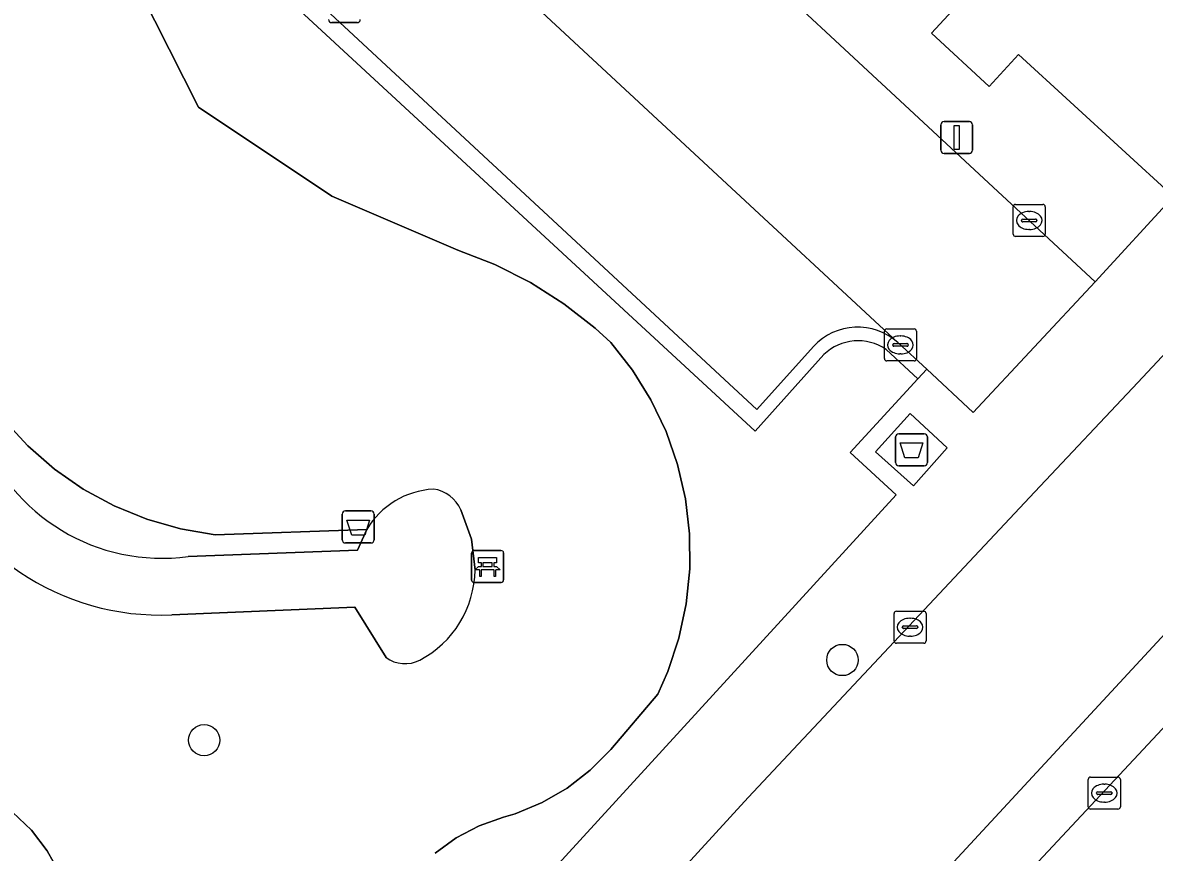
# Model space of a CAD drawing. Extents: x 159217 to 160349, y 381246 to 382172.
# Drawn here: x 159784.29 to 159819.61, y 381690.03 to 381715.94 of the extents above; entities that cross this region are included whole.
import ezdxf

# ---------------------------------------------------------------- set-up
doc = ezdxf.new("R2010")
doc.units = 0
for name, color, linetype in [('IMGEO_Afval_apart_plaats', 7, 'Continuous'), ('IMGEO_Afvalbak', 7, 'Continuous'), ('IMGEO_Bank', 7, 'Continuous'), ('IMGEO_Boom', 7, 'Continuous'), ('IMGEO_Groenvoorziening', 7, 'Continuous'), ('IMGEO_Kolk', 7, 'Continuous'), ('IMGEO_Lichtmast', 7, 'Continuous'), ('IMGEO_Pand', 7, 'Continuous'), ('IMGEO_Parkeervlak_gesloten', 7, 'Continuous'), ('IMGEO_Parkeervlak_open', 7, 'Continuous'), ('IMGEO_Rijbaan_lokaal_gesloten', 7, 'Continuous'), ('IMGEO_Rijbaan_lokaal_open', 7, 'Continuous'), ('IMGEO_Voetpad_gesloten', 7, 'Continuous'), ('IMGEO_Voetpad_halfverhard', 7, 'Continuous'), ('IMGEO_Voetpad_open', 7, 'Continuous')]:
    doc.layers.add(name, color=color, linetype=linetype)

msp = doc.modelspace()

# ---------------------------------------------------------------- linework, layer by layer
at = {"layer": 'IMGEO_Afval_apart_plaats'}
for p, q in [((159811.538, 381702.2), (159811.538, 381703)), ((159811.538, 381703), (159811.538, 381702.2)), ((159811.638, 381703.1), (159812.428, 381703.1)), ((159812.428, 381703.1), (159811.638, 381703.1)), ((159812.528, 381703), (159812.528, 381702.2)), ((159812.528, 381702.2), (159812.528, 381703)), ((159812.428, 381702.1), (159811.638, 381702.1)), ((159811.638, 381702.1), (159812.428, 381702.1))]:
    msp.add_line(p, q, dxfattribs=at)
msp.add_lwpolyline([(159811.681, 381702.814), (159812.385, 381702.814), (159812.236, 381702.344), (159811.83, 381702.344), (159811.681, 381702.814)], dxfattribs=at)
for centre, start, end in [((159811.638, 381703), 90, 180), ((159811.638, 381703), 90, 180), ((159812.428, 381703), 0, 90), ((159812.428, 381703), 360, 90), ((159811.638, 381702.2), 180, 270), ((159811.638, 381702.2), 180, 270), ((159812.428, 381702.2), 270, 0), ((159812.428, 381702.2), 270, 0)]:
    msp.add_arc(centre, 0.1, start, end, dxfattribs=at)
at = {"layer": 'IMGEO_Afvalbak'}
for p, q in [((159794.269, 381699.79), (159794.269, 381700.59)), ((159794.269, 381700.59), (159794.269, 381699.79)), ((159794.369, 381700.69), (159795.159, 381700.69)), ((159795.159, 381700.69), (159794.369, 381700.69)), ((159795.259, 381700.59), (159795.259, 381699.79)), ((159795.259, 381699.79), (159795.259, 381700.59)), ((159795.159, 381699.69), (159794.369, 381699.69)), ((159794.369, 381699.69), (159795.159, 381699.69))]:
    msp.add_line(p, q, dxfattribs=at)
msp.add_lwpolyline([(159794.412, 381700.404), (159795.116, 381700.404), (159794.967, 381699.934), (159794.561, 381699.934), (159794.412, 381700.404)], dxfattribs=at)
for centre, start, end in [((159794.369, 381700.59), 90, 180), ((159794.369, 381700.59), 90, 180), ((159795.159, 381700.59), 0, 90), ((159795.159, 381700.59), 360, 90), ((159794.369, 381699.79), 180, 270), ((159794.369, 381699.79), 180, 270), ((159795.159, 381699.79), 270, 0), ((159795.159, 381699.79), 270, 0)]:
    msp.add_arc(centre, 0.1, start, end, dxfattribs=at)
at = {"layer": 'IMGEO_Bank'}
for p, q in [((159798.377, 381699.453), (159799.218, 381699.453)), ((159799.218, 381699.453), (159798.377, 381699.453)), ((159798.302, 381698.528), (159798.302, 381699.369)), ((159798.302, 381699.369), (159798.302, 381698.528)), ((159799.302, 381699.378), (159799.302, 381698.537)), ((159799.302, 381698.537), (159799.302, 381699.378)), ((159798.999, 381698.851), (159798.606, 381698.851)), ((159798.611, 381698.959), (159798.611, 381699.065)), ((159798.655, 381699.065), (159798.655, 381698.959)), ((159798.943, 381699.071), (159798.661, 381699.071)), ((159798.661, 381698.953), (159798.943, 381698.953)), ((159798.949, 381698.959), (159798.949, 381699.065)), ((159798.993, 381699.065), (159798.993, 381698.959)), ((159799.227, 381698.453), (159798.386, 381698.453)), ((159798.386, 381698.453), (159799.227, 381698.453))]:
    msp.add_line(p, q, dxfattribs=at)
for points in [[(159798.605, 381699.071), (159798.519, 381699.071), (159798.519, 381699.232), (159799.082, 381699.232), (159799.082, 381699.071), (159798.999, 381699.071)], [(159798.549, 381698.851), (159798.407, 381698.851), (159798.519, 381698.953), (159798.605, 381698.953)], [(159798.599, 381698.844), (159798.599, 381698.637), (159798.556, 381698.637), (159798.556, 381698.844)], [(159798.999, 381698.953), (159799.082, 381698.953), (159799.194, 381698.851), (159799.055, 381698.851)], [(159799.049, 381698.844), (159799.049, 381698.637), (159799.005, 381698.637), (159799.005, 381698.844)]]:
    msp.add_lwpolyline(points, dxfattribs=at)
for centre, radius, start, end in [((159798.38, 381699.375), 0.0779, 92.4484, 184.2845), ((159798.38, 381699.375), 0.0779, 92.4484, 184.2845), ((159799.224, 381699.375), 0.0779, 2.4484, 94.2845), ((159799.224, 381699.375), 0.0779, 2.4484, 94.2845), ((159798.549, 381698.844), 0.00671, 2.8957, 87.1043), ((159798.606, 381698.844), 0.00671, 92.8957, 177.1043), ((159798.604, 381699.064), 0.00671, 2.8957, 87.1043), ((159798.604, 381698.96), 0.00671, 272.8957, 357.1043), ((159798.661, 381699.064), 0.00671, 92.8957, 177.1043), ((159798.661, 381698.96), 0.00671, 182.8957, 267.1043), ((159798.943, 381699.064), 0.00671, 2.8957, 87.1043), ((159798.943, 381698.96), 0.00671, 272.8957, 357.1043), ((159799, 381699.064), 0.00671, 92.8957, 177.1043), ((159799, 381698.96), 0.00671, 182.8957, 267.1043), ((159798.998, 381698.844), 0.00671, 2.8957, 87.1043), ((159799.055, 381698.844), 0.00671, 92.8957, 177.1043), ((159798.38, 381698.531), 0.0779, 182.4484, 274.2845), ((159798.38, 381698.531), 0.0779, 182.4484, 274.2845), ((159799.224, 381698.531), 0.0779, 272.4484, 4.2845), ((159799.224, 381698.531), 0.0779, 272.4484, 4.2845)]:
    msp.add_arc(centre, radius, start, end, dxfattribs=at)
at = {"layer": 'IMGEO_Boom'}
for centre in [(159809.875, 381696.034), (159789.956, 381693.53)]:
    msp.add_circle(centre, 0.489, dxfattribs=at)
at = {"layer": 'IMGEO_Groenvoorziening'}
for points in [[(159809.298, 381705.574), (159807.159, 381703.183), (159778.859, 381729.349), (159777.542, 381728.315), (159771.823, 381723.785), (159771.509, 381722.77), (159770.67, 381721.565)], [(159797.169, 381689.998), (159797.821, 381690.477), (159798.537, 381690.853), (159799.3, 381691.12), (159799.66, 381691.231), (159800.501, 381691.58), (159801.288, 381692.036), (159802.009, 381692.592), (159802.65, 381693.237), (159804.114, 381694.963), (159804.43, 381695.68), (159804.775, 381696.721), (159805.005, 381697.792), (159805.116, 381698.883), (159805.108, 381699.979), (159804.98, 381701.067), (159804.733, 381702.136), (159804.372, 381703.17), (159803.899, 381704.159), (159803.322, 381705.091), (159802.646, 381705.954), (159802.157, 381706.398), (159801.181, 381707.16), (159800.137, 381707.824), (159799.032, 381708.384), (159797.879, 381708.834), (159793.942, 381710.517), (159789.777, 381713.298), (159787.502, 381717.816)], [(159787.502, 381717.816), (159789.777, 381713.298), (159793.942, 381710.517), (159797.879, 381708.834), (159799.032, 381708.384), (159800.137, 381707.824), (159801.181, 381707.16), (159802.157, 381706.398), (159802.646, 381705.954), (159803.322, 381705.091), (159803.899, 381704.159), (159804.372, 381703.17), (159804.733, 381702.136), (159804.98, 381701.067), (159805.108, 381699.979), (159805.116, 381698.883), (159805.005, 381697.792), (159804.775, 381696.721), (159804.43, 381695.68), (159804.114, 381694.963), (159802.65, 381693.237), (159802.009, 381692.592), (159801.288, 381692.036), (159800.501, 381691.58), (159799.66, 381691.231), (159799.3, 381691.12), (159798.537, 381690.853), (159797.821, 381690.477), (159797.169, 381689.998)], [(159786.198, 381673.472), (159811.556, 381701.194), (159810.118, 381702.511), (159812.234, 381704.813), (159811.239, 381705.736)], [(159783.71, 381703.525), (159784.454, 381702.719), (159785.282, 381701.999), (159786.183, 381701.373), (159787.147, 381700.85), (159788.163, 381700.435), (159789.218, 381700.133), (159790.299, 381699.948), (159795.033, 381700.115)], [(159784.454, 381702.719), (159783.71, 381703.525)], [(159789.461, 381699.269), (159794.747, 381699.468), (159795.033, 381700.115), (159790.299, 381699.948), (159789.218, 381700.133), (159788.163, 381700.435), (159787.147, 381700.85), (159786.183, 381701.373), (159785.282, 381701.999), (159784.454, 381702.719)], [(159797.972, 381700.725), (159798.302, 381699.81), (159798.412, 381698.844)], [(159795.633, 381696.113), (159794.658, 381697.682), (159788.946, 381697.447)], [(159783.98, 381691.282), (159784.564, 381690.719), (159785.06, 381690.077), (159785.455, 381689.368)], [(159785.455, 381689.368), (159785.06, 381690.077), (159784.564, 381690.719), (159783.98, 381691.282)]]:
    msp.add_lwpolyline(points, dxfattribs=at)
for centre, radius, start, end in [((159810.368, 381704.458), 1.546, 55.7384, 133.8035), ((159788.635, 381705.257), 6.045, 199.797, 277.8548), ((159788.581, 381705.266), 7.828, 199.2917, 272.6724), ((159797.258, 381698.78), 2.595, 93.2565, 149.0433), ((159796.974, 381700.292), 1.088, 23.4595, 82.7794), ((159795.193, 381698.884), 3.219, 297.6468, 359.2816), ((159796.224, 381696.917), 0.998, 233.6895, 297.6295)]:
    msp.add_arc(centre, radius, start, end, dxfattribs=at)
at = {"layer": 'IMGEO_Kolk'}
for p, q in [((159815.207, 381709.337), (159815.207, 381710.189)), ((159815.282, 381710.263), (159816.134, 381710.263)), ((159815.695, 381710.043), (159815.72, 381710.043)), ((159816.208, 381710.189), (159816.208, 381709.337)), ((159815.466, 381709.757), (159815.466, 381709.769)), ((159815.904, 381709.72), (159815.506, 381709.72)), ((159815.509, 381709.806), (159815.907, 381709.806)), ((159815.95, 381709.769), (159815.95, 381709.757)), ((159815.718, 381709.483), (159815.693, 381709.483)), ((159816.134, 381709.263), (159815.282, 381709.263)), ((159811.187, 381705.449), (159811.187, 381706.301)), ((159811.262, 381706.375), (159812.114, 381706.375)), ((159811.675, 381706.155), (159811.7, 381706.155)), ((159812.188, 381706.301), (159812.188, 381705.449)), ((159811.446, 381705.869), (159811.446, 381705.881)), ((159811.884, 381705.832), (159811.486, 381705.832)), ((159811.489, 381705.918), (159811.887, 381705.918)), ((159811.93, 381705.881), (159811.93, 381705.869)), ((159811.698, 381705.595), (159811.673, 381705.595)), ((159812.114, 381705.375), (159811.262, 381705.375)), ((159811.488, 381696.632), (159811.488, 381697.484)), ((159811.563, 381697.558), (159812.415, 381697.558)), ((159811.976, 381697.338), (159812.001, 381697.338)), ((159812.489, 381697.484), (159812.489, 381696.632)), ((159811.747, 381697.052), (159811.747, 381697.064)), ((159812.185, 381697.015), (159811.787, 381697.015)), ((159811.79, 381697.101), (159812.188, 381697.101)), ((159812.231, 381697.064), (159812.231, 381697.052)), ((159811.999, 381696.778), (159811.974, 381696.778)), ((159812.415, 381696.558), (159811.563, 381696.558)), ((159817.625, 381692.376), (159818.477, 381692.376)), ((159817.55, 381691.45), (159817.55, 381692.302)), ((159818.038, 381692.156), (159818.063, 381692.156)), ((159818.551, 381692.302), (159818.551, 381691.45)), ((159817.809, 381691.87), (159817.809, 381691.882)), ((159818.247, 381691.833), (159817.849, 381691.833)), ((159817.852, 381691.919), (159818.25, 381691.919)), ((159818.293, 381691.882), (159818.293, 381691.87)), ((159818.477, 381691.376), (159817.625, 381691.376)), ((159818.061, 381691.596), (159818.036, 381691.596))]:
    msp.add_line(p, q, dxfattribs=at)
for points in [[(159815.207, 381709.337), (159815.207, 381710.189)], [(159815.282, 381710.263), (159816.134, 381710.263)], [(159816.208, 381710.189), (159816.208, 381709.337)], [(159816.134, 381709.263), (159815.282, 381709.263)], [(159811.187, 381705.449), (159811.187, 381706.301)], [(159811.262, 381706.375), (159812.114, 381706.375)], [(159812.188, 381706.301), (159812.188, 381705.449)], [(159812.114, 381705.375), (159811.262, 381705.375)], [(159811.488, 381696.632), (159811.488, 381697.484)], [(159811.563, 381697.558), (159812.415, 381697.558)], [(159812.489, 381697.484), (159812.489, 381696.632)], [(159812.415, 381696.558), (159811.563, 381696.558)], [(159817.625, 381692.376), (159818.477, 381692.376)], [(159817.55, 381691.45), (159817.55, 381692.302)], [(159818.551, 381692.302), (159818.551, 381691.45)], [(159818.477, 381691.376), (159817.625, 381691.376)]]:
    msp.add_lwpolyline(points, dxfattribs=at)
for centre, radius, start, end in [((159815.284, 381710.187), 0.0765, 91.552, 178.448), ((159815.284, 381710.187), 0.0765, 91.552, 178.448), ((159816.132, 381710.187), 0.0765, 1.552, 88.448), ((159816.132, 381710.187), 0.0765, 1.552, 88.448), ((159815.506, 381709.766), 0.0403, 85.8775, 175.7526), ((159815.503, 381709.756), 0.0366, 178.938, 274.7102), ((159815.907, 381709.763), 0.043, 264.8664, 352.4533), ((159815.911, 381709.768), 0.0386, 1.7309, 96.639), ((159815.284, 381709.339), 0.0765, 181.552, 268.448), ((159815.284, 381709.339), 0.0765, 181.552, 268.448), ((159816.132, 381709.339), 0.0765, 271.552, 358.448), ((159816.132, 381709.339), 0.0765, 271.552, 358.448), ((159811.264, 381706.299), 0.0765, 91.552, 178.448), ((159811.264, 381706.299), 0.0765, 91.552, 178.448), ((159812.112, 381706.299), 0.0765, 1.552, 88.448), ((159812.112, 381706.299), 0.0765, 1.552, 88.448), ((159811.486, 381705.878), 0.0403, 85.8775, 175.7526), ((159811.483, 381705.868), 0.0366, 178.938, 274.7102), ((159811.887, 381705.875), 0.043, 264.8664, 352.4533), ((159811.891, 381705.88), 0.0386, 1.7309, 96.639), ((159811.264, 381705.451), 0.0765, 181.552, 268.448), ((159811.264, 381705.451), 0.0765, 181.552, 268.448), ((159812.112, 381705.451), 0.0765, 271.552, 358.448), ((159812.112, 381705.451), 0.0765, 271.552, 358.448), ((159811.565, 381697.482), 0.0765, 91.552, 178.448), ((159811.565, 381697.482), 0.0765, 91.552, 178.448), ((159812.413, 381697.482), 0.0765, 1.552, 88.448), ((159812.413, 381697.482), 0.0765, 1.552, 88.448), ((159811.787, 381697.061), 0.0403, 85.8775, 175.7526), ((159811.784, 381697.051), 0.0366, 178.938, 274.7102), ((159812.188, 381697.058), 0.043, 264.8664, 352.4533), ((159812.192, 381697.063), 0.0386, 1.7309, 96.639), ((159811.565, 381696.634), 0.0765, 181.552, 268.448), ((159811.565, 381696.634), 0.0765, 181.552, 268.448), ((159812.413, 381696.634), 0.0765, 271.552, 358.448), ((159812.413, 381696.634), 0.0765, 271.552, 358.448), ((159817.627, 381692.3), 0.0765, 91.552, 178.448), ((159817.627, 381692.3), 0.0765, 91.552, 178.448), ((159818.475, 381692.3), 0.0765, 1.552, 88.448), ((159818.475, 381692.3), 0.0765, 1.552, 88.448), ((159817.849, 381691.879), 0.0403, 85.8775, 175.7526), ((159817.846, 381691.869), 0.0366, 178.938, 274.7102), ((159818.25, 381691.876), 0.043, 264.8664, 352.4533), ((159818.254, 381691.881), 0.0386, 1.7309, 96.639), ((159817.627, 381691.452), 0.0765, 181.552, 268.448), ((159817.627, 381691.452), 0.0765, 181.552, 268.448), ((159818.475, 381691.452), 0.0765, 271.552, 358.448), ((159818.475, 381691.452), 0.0765, 271.552, 358.448)]:
    msp.add_arc(centre, radius, start, end, dxfattribs=at)
for centre, major_axis, ratio, start_param, end_param in [((159815.694, 381709.763), (-0.387, 0.002), 0.722429, 4.712389, 7.853982), ((159815.719, 381709.763), (-0.39, 0.002), 0.717154, 1.570796, 4.712389), ((159811.674, 381705.875), (-0.387, 0.002), 0.722429, 4.712389, 7.853982), ((159811.699, 381705.875), (-0.39, 0.002), 0.717154, 1.570796, 4.712389), ((159811.975, 381697.058), (-0.387, 0.002), 0.722429, 4.712389, 7.853982), ((159812, 381697.058), (-0.39, 0.002), 0.717154, 1.570796, 4.712389), ((159818.037, 381691.876), (-0.387, 0.002), 0.722429, 4.712389, 7.853982), ((159818.062, 381691.876), (-0.39, 0.002), 0.717154, 1.570796, 4.712389)]:
    msp.add_ellipse(centre, major_axis=major_axis, ratio=ratio, start_param=start_param, end_param=end_param, dxfattribs=at)
at = {"layer": 'IMGEO_Lichtmast'}
for p, q in [((159794.729, 381715.942), (159793.939, 381715.942)), ((159793.939, 381715.942), (159794.729, 381715.942)), ((159812.949, 381711.954), (159812.949, 381712.754)), ((159812.949, 381712.754), (159812.949, 381711.954)), ((159813.049, 381712.854), (159813.839, 381712.854)), ((159813.839, 381712.854), (159813.049, 381712.854)), ((159813.939, 381712.754), (159813.939, 381711.954)), ((159813.939, 381711.954), (159813.939, 381712.754)), ((159813.839, 381711.854), (159813.049, 381711.854)), ((159813.049, 381711.854), (159813.839, 381711.854))]:
    msp.add_line(p, q, dxfattribs=at)
msp.add_lwpolyline([(159813.369, 381712.729), (159813.519, 381712.729), (159813.519, 381711.979), (159813.369, 381711.979), (159813.369, 381712.729)], dxfattribs=at)
for centre, start, end in [((159793.939, 381716.042), 180, 270), ((159793.939, 381716.042), 180, 270), ((159794.729, 381716.042), 270, 0), ((159794.729, 381716.042), 270, 0), ((159813.049, 381712.754), 90, 180), ((159813.049, 381712.754), 90, 180), ((159813.839, 381712.754), 0, 90), ((159813.839, 381712.754), 360, 90), ((159813.049, 381711.954), 180, 270), ((159813.049, 381711.954), 180, 270), ((159813.839, 381711.954), 270, 0), ((159813.839, 381711.954), 270, 0)]:
    msp.add_arc(centre, 0.1, start, end, dxfattribs=at)
at = {"layer": 'IMGEO_Pand'}
msp.add_lwpolyline([(159816.282, 381728.697), (159808.985, 381720.846), (159813.576, 381716.605), (159812.661, 381715.615), (159814.459, 381713.952), (159815.376, 381714.942), (159820.214, 381710.509), (159827.45, 381718.318)], close=True, dxfattribs=at)
at = {"layer": 'IMGEO_Parkeervlak_gesloten'}
msp.add_lwpolyline([(159833.291, 381711.277), (159808.817, 381684.831), (159810.255, 381683.514), (159814.36, 381687.992), (159825.354, 381699.76), (159831.097, 381706.031), (159832.641, 381707.663), (159832.747, 381707.856), (159832.804, 381707.931), (159832.855, 381708.01), (159832.898, 381708.094), (159832.933, 381708.181), (159832.961, 381708.271), (159832.98, 381708.363), (159832.991, 381708.456), (159832.994, 381708.55), (159832.993, 381708.574), (159832.904, 381710.174), (159832.925, 381710.358), (159832.965, 381710.553), (159833.021, 381710.745), (159833.095, 381710.93), (159833.185, 381711.108)], close=True, dxfattribs=at)
at = {"layer": 'IMGEO_Parkeervlak_open'}
for points in [[(159811.611, 381705.948), (159784.623, 381731.018)], [(159784.702, 381728.02), (159783.043, 381726.306), (159807.211, 381703.856), (159808.974, 381705.826)]]:
    msp.add_lwpolyline(points, dxfattribs=at)
msp.add_arc((159810.354, 381704.554), 1.877, 47.9549, 137.3428, dxfattribs=at)
at = {"layer": 'IMGEO_Rijbaan_lokaal_gesloten'}
msp.add_lwpolyline([(159820.61, 381706.317), (159819.093, 381704.705), (159815.887, 381701.285), (159806.94, 381691.739), (159804.355, 381688.92), (159808.817, 381684.831), (159833.291, 381711.277)], dxfattribs=at)
at = {"layer": 'IMGEO_Rijbaan_lokaal_open'}
msp.add_lwpolyline([(159783.681, 381731.894), (159784.623, 381731.018), (159811.611, 381705.948), (159812.51, 381705.113), (159813.96, 381703.766), (159817.766, 381707.849), (159800.529, 381723.867), (159783.951, 381739.242), (159783.362, 381739.605), (159782.742, 381739.914), (159782.098, 381740.167), (159781.433, 381740.361), (159780.754, 381740.494), (159780.065, 381740.567), (159779.373, 381740.578), (159778.683, 381740.527), (159777.999, 381740.414), (159777.329, 381740.241), (159776.677, 381740.008), (159776.048, 381739.719), (159775.451, 381739.376), (159738.75, 381710.527)], dxfattribs=at)
at = {"layer": 'IMGEO_Voetpad_gesloten'}
msp.add_lwpolyline([(159813.151, 381702.656), (159811.989, 381703.73), (159810.908, 381702.537), (159812.092, 381701.473)], close=True, dxfattribs=at)
at = {"layer": 'IMGEO_Voetpad_halfverhard'}
for points in [[(159798.412, 381698.844), (159798.302, 381699.81), (159797.972, 381700.725)], [(159795.033, 381700.115), (159794.747, 381699.468), (159789.461, 381699.269)], [(159788.946, 381697.447), (159794.658, 381697.682), (159795.633, 381696.113)]]:
    msp.add_lwpolyline(points, dxfattribs=at)
for centre, radius, start, end in [((159788.635, 381705.257), 6.045, 199.797, 277.8548), ((159788.581, 381705.266), 7.828, 199.2917, 272.6724), ((159797.258, 381698.78), 2.595, 93.2565, 149.0433), ((159796.974, 381700.292), 1.088, 23.4595, 82.7794), ((159795.193, 381698.884), 3.219, 297.6468, 359.2816), ((159796.224, 381696.917), 0.998, 233.6895, 297.6295)]:
    msp.add_arc(centre, radius, start, end, dxfattribs=at)
at = {"layer": 'IMGEO_Voetpad_open'}
for points in [[(159783.951, 381739.242), (159800.529, 381723.867), (159817.766, 381707.849), (159820.214, 381710.509), (159815.376, 381714.942), (159814.459, 381713.952), (159812.661, 381715.615), (159813.576, 381716.605), (159808.985, 381720.846), (159804.395, 381725.087), (159803.479, 381724.094), (159801.656, 381725.777), (159802.573, 381726.768), (159797.974, 381731.016), (159793.375, 381735.264), (159792.459, 381734.272), (159790.638, 381735.955), (159791.553, 381736.947), (159786.788, 381741.347), (159792.965, 381747.543)], [(159775.965, 381730.466), (159777.542, 381728.315), (159778.859, 381729.349), (159807.159, 381703.183), (159809.298, 381705.574)], [(159808.974, 381705.826), (159807.211, 381703.856), (159783.043, 381726.306), (159784.702, 381728.02)], [(159820.214, 381710.509), (159817.766, 381707.849), (159813.96, 381703.766), (159812.51, 381705.113), (159812.234, 381704.813), (159810.118, 381702.511), (159811.556, 381701.194), (159786.198, 381673.472)], [(159804.355, 381688.92), (159806.94, 381691.739), (159815.887, 381701.285), (159819.093, 381704.705), (159820.61, 381706.317)], [(159811.239, 381705.736), (159812.234, 381704.813), (159812.51, 381705.113), (159811.611, 381705.948)], [(159825.354, 381699.76), (159814.36, 381687.992), (159810.255, 381683.514), (159809.562, 381682.758), (159807.014, 381679.979), (159806.102, 381678.985), (159805.341, 381678.155), (159803.429, 381676.053), (159800.926, 381673.301), (159791.785, 381663.25), (159787.65, 381658.703), (159783.5, 381654.047), (159781.329, 381651.618)]]:
    msp.add_lwpolyline(points, dxfattribs=at)
msp.add_lwpolyline([(159810.908, 381702.537), (159811.989, 381703.73), (159813.151, 381702.656), (159812.092, 381701.473)], close=True, dxfattribs=at)
for centre, radius, start, end in [((159810.354, 381704.554), 1.877, 47.9549, 137.3428), ((159810.368, 381704.458), 1.546, 55.7384, 133.8035)]:
    msp.add_arc(centre, radius, start, end, dxfattribs=at)

doc.saveas('drawing.dxf')
